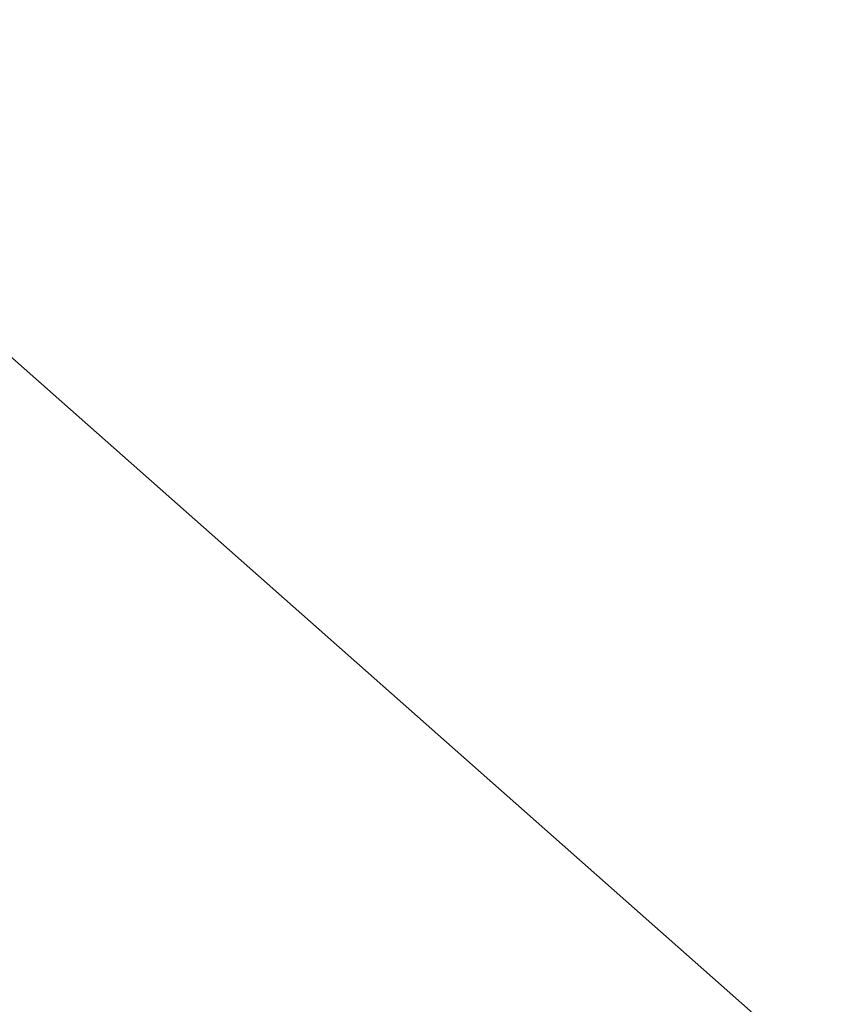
# Model space of a CAD drawing. Header units: millimetres. Extents: x 162876 to 168130, y 402614 to 405602.
# Tile 900 of 1056: x 165502.898 to 165503.04, y 403949.476 to 403949.648. Entities that reach past the tile are written whole.
import ezdxf
from ezdxf import colors
from ezdxf.entities.mleader import LeaderData, LeaderLine
from ezdxf.math import Vec2, Vec3

# ---------------------------------------------------------------- set-up
doc = ezdxf.new("R2010")
doc.units = ezdxf.units.MM
for name, color, linetype, lineweight in [('X-CA190022.004-UO-BGT_Ondergrond$0$GE_314_WGDRijbaanLokaleweg_Vlak_GEM', 253, 'Continuous', 9), ('X-CA190022.004-UO-BGT_Ondergrond$0$GE_316_WGDFietspad_Vlak_GEM', 253, 'Continuous', 9), ('X-CA190022.004-UO-OPB_Opbreek_v0.1$0$X-XX-AL-T25- LEADER ASFALT', 7, 'Continuous', 25)]:
    doc.layers.add(name, color=color, linetype=linetype, lineweight=lineweight)
doc.styles.add('X-CA190022.004-UO-OPB_Opbreek_v0.1$0$NLCS-ISO-M200-T25', font='NLCS-ISO.ttf', dxfattribs={"height": 0.5})

msp = doc.modelspace()

# ---------------------------------------------------------------- leaders
at = {"layer": 'X-CA190022.004-UO-OPB_Opbreek_v0.1$0$X-XX-AL-T25- LEADER ASFALT'}
ml = msp.add_multileader_mtext('Standard', dxfattribs=at)
ml.set_content('\\A1;Wegvak 2.16; Fietspad Geerbosch\\PTotaal teervrij:\\PFrezen asfalt 25mm:  273.0m{\\H0.7x;\\S2^ ;\\H1.42857x; }', color=256, style='X-CA190022.004-UO-OPB_Opbreek_v0.1$0$NLCS-ISO-M200-T25')
ml.set_leader_properties(color=256, linetype='ByLayer', lineweight=-1)
ml.build(insert=Vec2(0, 0))
ml.multileader.update_dxf_attribs({"text_left_attachment_type": 5, "text_right_attachment_type": 5, "dogleg_length": 0.5, "arrow_head_size": 0.5})
ctx = ml.context
ctx.base_point, ctx.char_height, ctx.arrow_head_size, ctx.landing_gap_size, ctx.plane_origin, ctx.plane_x_axis, ctx.plane_y_axis = Vec3(165519.48273, 403953.67045), 0.5, 0.5, 0.18, Vec3(165445.82713, 403966.77398), Vec3(0.692899, 0.721035), Vec3(-0.721035, 0.692899)
ctx.left_attachment, ctx.right_attachment = 5, 5
notes = []
notes.append((ctx, [(0, (1, 1, 0), (165519.13628, 403953.30993), (0.692899, 0.721035), 0.5, [(1, [(165496.54628, 403920.17207), (165523.5587, 403949.43517)], 0, [])])]))
ctx.mtext.insert, ctx.mtext.text_direction, ctx.mtext.rotation, ctx.mtext.width, ctx.mtext.flow_direction = Vec3(165517.97311, 403955.37081), Vec3(0.692899, 0.721035), 0.805295, 10.2162077, 5
ctx.mtext.has_bg_fill, ctx.mtext.bg_color, ctx.mtext.bg_scale_factor, ctx.mtext.bg_transparency, ctx.mtext.use_window_bg_color = 1, -1027028792, 1.5, 0, 1
for ctx, leaders in notes:
    for number, flags, end, landing, length, lines in leaders:
        leader = LeaderData()
        leader.index, (leader.has_last_leader_line, leader.has_dogleg_vector, leader.attachment_direction) = number, flags
        leader.last_leader_point, leader.dogleg_vector, leader.dogleg_length = Vec3(end), Vec3(landing), length
        for number, points, colour, breaks in lines:
            line = LeaderLine()
            line.index, line.vertices, line.color, line.breaks = number, Vec3.list(points), colors.encode_raw_color(colour), breaks
            leader.lines.append(line)
        ctx.leaders.append(leader)

# ---------------------------------------------------------------- next in the draw order: linework, layer by layer
at = {"layer": 'X-CA190022.004-UO-BGT_Ondergrond$0$GE_314_WGDRijbaanLokaleweg_Vlak_GEM', "flags": 128}
msp.add_lwpolyline([(165475.679, 403979.24), (165481.989, 403973.676), (165489.952, 403966.654), (165503.146, 403954.964), (165511.755, 403947.369), (165508.974, 403944.22), (165471.36, 403977.447), (165465.041, 403983.368), (165460.723, 403987.853), (165456.771, 403992.257), (165447.198, 404004.181), (165445.201, 404006.669)], dxfattribs=at)
at = {"layer": 'X-CA190022.004-UO-BGT_Ondergrond$0$GE_316_WGDFietspad_Vlak_GEM', "flags": 128}
msp.add_lwpolyline([(165471.36, 403977.447), (165508.974, 403944.22), (165508.008, 403943.126), (165497.262, 403952.61), (165488.043, 403960.727), (165485.951, 403962.569), (165476.921, 403970.557)], dxfattribs=at)

doc.saveas('drawing.dxf')
